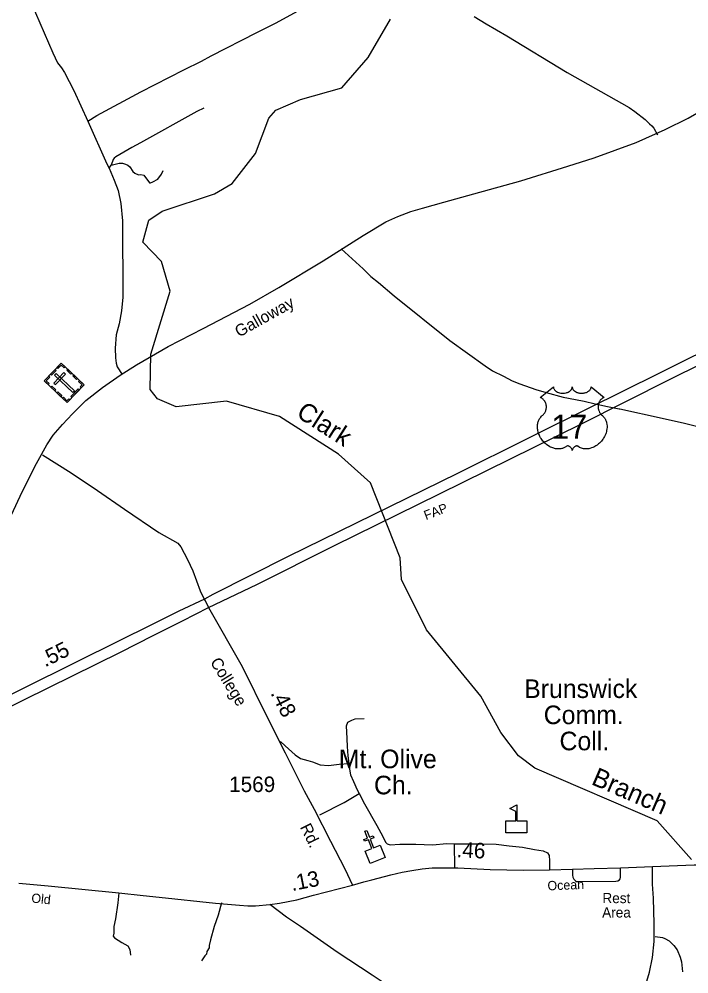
# Model space of a CAD drawing. Extents: x 2104537 to 2336408, y 34176 to 229611.
# Drawn here: x 2229888 to 2235297, y 104750 to 112459 of the extents above; entities that cross this region are included whole.
import ezdxf

# ---------------------------------------------------------------- set-up
doc = ezdxf.new("R2010")
doc.units = 0
for name, color, linetype in [('Exist Cultural Cemetery CELL', 7, 'Continuous'), ('Exist Cultural Church CELL', 7, 'Continuous'), ('Exist Cultural Church Label', 7, 'Continuous'), ('Exist Cultural Educational Facility College or University CELL', 7, 'Continuous'), ('Exist Cultural Educational Facility College or University Label', 7, 'Continuous'), ('Exist Hydrographic Creek Single Shore', 7, 'Continuous'), ('Exist Road Non-System Type 51', 7, 'Continuous'), ('Exist Road Primary Interstate Rest Area Label', 7, 'Continuous'), ('Exist Road Primary US Attributed', 7, 'Continuous'), ('Exist Road Primary US Divided Attributed', 7, 'Continuous'), ('Exist Road Primary US Label', 7, 'Continuous'), ('Exist Road Primary US Mileage Hundredths English Label', 7, 'Continuous'), ('Exist Road Primary US Shield CELL', 7, 'Continuous'), ('Exist Road Primary US Shield Number Label', 7, 'Continuous'), ('Exist Road Secondary Mileage Hundredths English Label', 7, 'Continuous'), ('Exist Road Secondary Type 51 Attributed', 7, 'Continuous'), ('Exist Road Secondary Type 51 Label', 7, 'Continuous'), ('Exist Road Secondary Type 51 Number Label', 7, 'Continuous'), ('Old_Level_32', 7, 'Continuous')]:
    doc.layers.add(name, color=color, linetype=linetype)

msp = doc.modelspace()

# ---------------------------------------------------------------- linework, layer by layer
at = {"layer": 'Exist Cultural Cemetery CELL'}
for points in [[(2230091.5, 109537.8), (2230229, 109681.8), (2230413.2, 109506), (2230275.8, 109362)], [(2230142.7, 109591.3), (2230178.5, 109628.8), (2230186.7, 109620.9), (2230150.9, 109583.5)], [(2230260.4, 109651.9), (2230252.6, 109643.7), (2230229.3, 109665.9), (2230201.3, 109636.6), (2230193.2, 109644.2), (2230229.1, 109681.8)], [(2230305.4, 109593.2), (2230274.1, 109623.1), (2230281.9, 109631.3), (2230313.3, 109601.4)], [(2230122.9, 109507.8), (2230130.7, 109516.1), (2230107.4, 109538.3), (2230135.4, 109567.6), (2230127.4, 109575.3), (2230091.5, 109537.8)], [(2230169, 109520.3), (2230182.5, 109507.4), (2230263.7, 109592.6), (2230250.2, 109605.5)], [(2230188, 109596.4), (2230175.1, 109582.9), (2230321.8, 109442.9), (2230334.7, 109456.4)], [(2230353.1, 109547.7), (2230321.7, 109577.6), (2230329.6, 109585.8), (2230360.9, 109555.9)], [(2230390.3, 109482), (2230382, 109490), (2230397.2, 109505.9), (2230368, 109533.8), (2230375.7, 109541.8), (2230413.2, 109506)], [(2230176.5, 109456.6), (2230145.2, 109486.5), (2230153, 109494.8), (2230184.4, 109464.9)], [(2230307.1, 109411.5), (2230365.7, 109472.8), (2230373.9, 109465), (2230315.4, 109403.6)], [(2230225.1, 109410.2), (2230193.8, 109440.1), (2230201.7, 109448.4), (2230233, 109418.5)], [(2230298.6, 109385.9), (2230290.2, 109393.9), (2230275.1, 109377.9), (2230245.8, 109405.8), (2230238.1, 109397.8), (2230275.7, 109362)]]:
    msp.add_lwpolyline(points, close=True, dxfattribs=at)
at = {"layer": 'Exist Cultural Church CELL'}
msp.add_lwpolyline([(2232683.4, 105740.4), (2232736.4, 105761.4), (2232708.5, 105832.2), (2232678.7, 105820.5), (2232672.9, 105835.4), (2232702.7, 105847.1), (2232680.6, 105903.1), (2232695.5, 105908.9), (2232717.6, 105853), (2232747.3, 105864.7), (2232753.2, 105849.8), (2232723.4, 105838.1), (2232751.3, 105767.2), (2232805, 105788.2), (2232844, 105689.2), (2232722.4, 105641.4)], close=True, dxfattribs=at)
at = {"layer": 'Exist Cultural Educational Facility College or University CELL'}
msp.add_lwpolyline([(2233817.8, 105888.8), (2233817.8, 105986.7), (2233898.8, 105986.7), (2233898.8, 106061.8), (2233851.8, 106086), (2233908.4, 106115.2), (2233908.4, 105986.7), (2233989.5, 105986.7), (2233989.5, 105888.8)], close=True, dxfattribs=at)
at = {"layer": 'Exist Hydrographic Creek Single Shore'}
msp.add_lwpolyline([(2235318.1, 105672.3), (2235040.2, 105986.1), (2234054.1, 106411.9), (2233920, 106509.6), (2233777.1, 106699.4), (2233616.1, 106991.2), (2233178.2, 107527.8), (2232975.2, 107935.2), (2232965.1, 108109.3), (2232727, 108714.2), (2232467, 108945.5), (2231990.1, 109250), (2231564, 109373), (2231156.1, 109328.5), (2231006, 109393.7), (2230947, 109467), (2230953.1, 109752.3), (2231107.1, 110261.1), (2231038, 110501.9), (2230887.1, 110659), (2230935.1, 110835.2), (2231042.9, 110908.6), (2231467, 111048), (2231608.1, 111130.6), (2231797.9, 111373), (2231904, 111659.6), (2231961, 111724.1), (2232160.1, 111808.8), (2232493.1, 111904), (2232708, 112149.2), (2232888, 112457.4)], dxfattribs=at)
at = {"layer": 'Exist Road Non-System Type 51'}
for p, q in [((2230616.3, 111253.9), (2230632.5, 111278.6)), ((2234553.8, 109349.1), (2234590.1, 109341.7)), ((2234590.1, 109341.7), (2234626.3, 109334.4)), ((2234626.3, 109334.4), (2234735, 109312.3)), ((2231350.4, 107842), (2231381, 107781.5)), ((2231381, 107781.5), (2231391.2, 107761.4)), ((2231998.6, 106627.2), (2232037.3, 106591.9)), ((2233402.3, 105800.3), (2233405, 105607.5))]:
    msp.add_line(p, q, dxfattribs=at)
for points in [[(2229825.9, 112900.7), (2229892.9, 112786.4), (2229948.6, 112658), (2229988.7, 112579), (2230020.7, 112508), (2230161.5, 112185.7), (2230199.7, 112104.8), (2230230.8, 112065.6), (2230255.8, 112028.3), (2230329.8, 111882.3), (2230443, 111634.8)], [(2230443, 111634.8), (2230517.3, 111681.5), (2230870.2, 111871.3), (2231217.4, 112048.9), (2231361.5, 112118.9), (2231438.3, 112161.1), (2231807.2, 112351.3), (2231965.3, 112427.6), (2232308, 112619.2)], [(2233564, 112479.7), (2233658.6, 112419.9), (2233826.3, 112322.9), (2234314.6, 112028.3), (2234814.3, 111746.1), (2234861.3, 111713.4), (2234943.5, 111648.4), (2234978, 111612.5), (2234998.5, 111597.1), (2235015.1, 111577.6), (2235044.5, 111525.1)], [(2231380, 111740.6), (2231324.7, 111713.7), (2230867.6, 111459), (2230798.5, 111423.1), (2230670.2, 111346.8), (2230655, 111335.1), (2230648.2, 111325.2), (2230632.5, 111278.6)], [(2230443, 111634.8), (2230596.1, 111289.5), (2230616.3, 111253.9)], [(2230616.3, 111253.9), (2230656.4, 111158.7), (2230688.4, 111073.9), (2230711, 110970.7), (2230722.8, 110828.9), (2230725.8, 110214.9), (2230716.6, 110104.5), (2230695.6, 109997.9), (2230672.1, 109909.2), (2230663, 109803), (2230666.3, 109724.7), (2230671.6, 109680.4), (2230679.1, 109651.5), (2230719.7, 109590.5)], [(2230632.5, 111278.6), (2230696.1, 111296.3), (2230722, 111295), (2230748.3, 111287.7), (2230765.7, 111278.8), (2230782.9, 111264.7), (2230805.9, 111227.2), (2230822.3, 111213.7), (2230852.6, 111200.5), (2230870.7, 111203.2), (2230896.4, 111199.9), (2230942, 111137.8), (2230950.4, 111137.2), (2230968.3, 111143.7), (2231009.6, 111166.9), (2231039.1, 111206.1), (2231052.9, 111236.8)], [(2232489.8, 110603.2), (2232667.7, 110442.5), (2232727.5, 110380.2), (2232790.7, 110331.8), (2232915.7, 110225.4), (2233367.8, 109863.7), (2233651.5, 109659.4), (2233710.9, 109619.1), (2233799.7, 109575.6), (2233870.7, 109537.4), (2233931.4, 109513.3), (2234060.8, 109468.8), (2234145.5, 109443.1), (2234282.4, 109406.9), (2234437.2, 109377.1), (2234450.5, 109373.8)], [(2234450.5, 109373.8), (2234539.9, 109351.9), (2234553.8, 109349.1)], [(2234735, 109312.3), (2234739.1, 109311.5), (2235081.2, 109236.9), (2235260.4, 109195.8), (2235463.9, 109145.3), (2235826.1, 109065.3), (2236176, 108999), (2236614.7, 108903.1), (2236652.4, 108910.2), (2236688.2, 108907.3)], [(2230076.8, 108941.4), (2230308.5, 108795), (2230522.4, 108652.9), (2230738.7, 108502.7), (2231017.8, 108314.3), (2231171.1, 108228.2), (2231195.2, 108197.3), (2231247.8, 108096.7), (2231290.4, 108003.9), (2231350.4, 107842)], [(2232673.9, 106810.2), (2232600.1, 106806.6), (2232571.9, 106796.1), (2232540.3, 106778.5), (2232529.7, 106750.3), (2232533.2, 106704.6), (2232536.7, 106587.6)], [(2232037.3, 106591.9), (2232118.2, 106518.1), (2232160.4, 106490), (2232220.2, 106472.4), (2232257.9, 106462.1)], [(2232536.7, 106587.6), (2232536.8, 106585), (2232543.8, 106511.1), (2232550.8, 106451.3), (2232551, 106449.8)], [(2232257.9, 106462.1), (2232257.9, 106462.1), (2232258.9, 106461.8), (2232318.7, 106437.2), (2232385.5, 106433.7), (2232473.4, 106444.2), (2232551, 106449.8)], [(2232551, 106449.8), (2232557.9, 106387.9), (2232564.9, 106356.3), (2232589.5, 106303.5), (2232617.7, 106236.6), (2232633.9, 106206.1)], [(2232317.7, 106033), (2232512.1, 106134.6), (2232633.9, 106206.1)], [(2232633.9, 106206.1), (2232677.4, 106124), (2232775.9, 105948.1), (2232825.2, 105860.2), (2232846.3, 105814.4), (2232860.3, 105800.3), (2232885, 105793.3), (2232962.3, 105796.8), (2233092.5, 105796.8), (2233226.1, 105793.3), (2233342.2, 105803.9), (2233402, 105800.3), (2233402.3, 105800.3)], [(2233402.3, 105800.3), (2233623.6, 105800.3), (2233739.7, 105796.8), (2233845.2, 105782.8), (2233954.2, 105772.2), (2234049.2, 105754.6), (2234119.5, 105744), (2234154.7, 105726.5), (2234168.8, 105705.3), (2234172.3, 105663.1), (2234172.3, 105590.9)], [(2234357.9, 105594.6), (2234358.2, 105548), (2234360.7, 105531.9), (2234367.8, 105515.2), (2234380.1, 105502.4), (2234389.6, 105497.2), (2234399.6, 105494.8), (2234705.8, 105497.5), (2234723.6, 105500.1), (2234735.4, 105508.3), (2234741.4, 105517.6), (2234744.8, 105528.7), (2234743.7, 105606.1)], [(2230692.8, 105405.6), (2230685.8, 105322.6), (2230667.3, 105194), (2230653.1, 105131.6), (2230652.5, 105079.5), (2230649.3, 105055.5), (2230659.6, 105041.7), (2230718.7, 105003.4), (2230765.3, 104976.7), (2230782.2, 104947.2), (2230786.7, 104901.5)], [(2231523.4, 105323.6), (2231494.7, 105224.8), (2231463.3, 105132), (2231434, 105025.2), (2231423.3, 104978.8), (2231422, 104960.8), (2231404.8, 104930.4), (2231401.2, 104910.2), (2231387.7, 104895.9), (2231362.1, 104854.6)], [(2235024.4, 105053), (2235084.2, 105043.8), (2235102.1, 105036.9), (2235137.7, 105016.2), (2235176, 104980.5), (2235200.9, 104945), (2235226.5, 104885.7), (2235236.4, 104848.3), (2235244.9, 104767.6)]]:
    msp.add_lwpolyline(points, dxfattribs=at)
at = {"layer": 'Exist Road Primary US Attributed'}
for points in [[(2235002.1, 105616.4), (2235339.3, 105629.8), (2235566.7, 105631.3), (2235782.3, 105638.5), (2235976.3, 105647.2), (2236120.8, 105659.3), (2236278.7, 105672.6), (2236378.4, 105687.7), (2236431.9, 105697.5), (2236486.5, 105716.2), (2236554.1, 105743.5), (2236629.4, 105784.1), (2236967.4, 105999.3), (2237082.4, 106082.3), (2237209.6, 106167.6), (2237322.9, 106236.6), (2237469.9, 106335.9), (2237730.2, 106498.5), (2237962.7, 106658.6), (2238050.1, 106723.5), (2238143.8, 106780), (2238372.3, 106900.4)], [(2232581.9, 105465.8), (2232673.4, 105494.5), (2232737.3, 105509.1), (2232787, 105523.6), (2232888.9, 105548.6), (2232981, 105571), (2233058.4, 105586.1), (2233144.2, 105599), (2233224.2, 105605.7), (2233405, 105607.5), (2233430, 105607.7), (2233692.1, 105594.2), (2233960.2, 105586.7), (2234172.3, 105590.9), (2234357.9, 105594.6), (2234533.3, 105601.2), (2234743.7, 105606.1), (2235002.1, 105616.4)], [(2229886.3, 105482), (2230122.5, 105462.3), (2230692.8, 105405.6), (2230889, 105383.5), (2231019.1, 105369.6), (2231474.7, 105320.8), (2231667.4, 105305), (2231735.5, 105299.5), (2231797.5, 105300.1), (2231913.3, 105309.3)], [(2231913.3, 105309.3), (2231991.3, 105320), (2232131, 105347.3), (2232264.5, 105384.7), (2232581.9, 105465.8)]]:
    msp.add_lwpolyline(points, dxfattribs=at)
at = {"layer": 'Exist Road Primary US Divided Attributed'}
for points in [[(2238402.7, 111876.3), (2237840.7, 111433.4), (2237185.3, 110915.8), (2236901.3, 110690), (2236598.9, 110452.7), (2236456.6, 110353.5), (2236288.5, 110244.2), (2236154.8, 110160.8), (2235956.5, 110050.1), (2235563.5, 109850.2), (2234690.3, 109416), (2234553.8, 109349.1), (2233427.7, 108789), (2232062, 108121), (2231451.7, 107813.5), (2231385.7, 107776.7)], [(2231418.8, 107707), (2231809.3, 107893.2), (2232436, 108208.1), (2233284, 108626.6), (2234429.5, 109191.7), (2235146.7, 109551.2), (2235908.5, 109927.9), (2236204.4, 110091.8), (2236404.9, 110216.9), (2236521.3, 110294.6), (2236652.1, 110385.2), (2236898.5, 110579.3), (2237207.5, 110819.4), (2237731.5, 111235), (2238283.4, 111673.5)], [(2231385.7, 107776.7), (2231178.9, 107679), (2230931.7, 107555.3), (2230717.6, 107448.9), (2229932.8, 107059.2), (2229294.7, 106742.9), (2228798.5, 106495.5)], [(2228833, 106423.6), (2229366.5, 106682.5), (2229931.4, 106964.3), (2230706.1, 107348.2), (2230970.5, 107482), (2231209.1, 107599.9), (2231418.8, 107707)]]:
    msp.add_lwpolyline(points, dxfattribs=at)
at = {"layer": 'Exist Road Primary US Shield CELL'}
msp.add_lwpolyline([(2234203.1, 109489), (2234203.3, 109484.6), (2234204.4, 109479.4), (2234205.2, 109476.7), (2234207.7, 109471.6), (2234211.7, 109465.5), (2234217.3, 109459.5), (2234223.6, 109454.3), (2234227.9, 109451.5), (2234235.2, 109447.6), (2234243.4, 109444.2), (2234252.5, 109441.5), (2234261.9, 109439.7), (2234272.1, 109438.5), (2234282.2, 109438.3), (2234293.1, 109439.2), (2234305.2, 109441.5), (2234310.8, 109442.9), (2234317, 109445.1), (2234322.8, 109447.4), (2234329.1, 109450.8), (2234334.2, 109454.1), (2234338.2, 109457), (2234343.8, 109462.4), (2234348.3, 109468), (2234350.2, 109471.1), (2234351.8, 109474.1), (2234354.1, 109480.5), (2234354.7, 109483.4), (2234355.1, 109489.2), (2234355.5, 109484.3), (2234356, 109481.2), (2234356.8, 109478.2), (2234358.1, 109475), (2234360.3, 109470.5), (2234362.9, 109466.7), (2234367.6, 109461.1), (2234370.5, 109458.4), (2234373.2, 109456.2), (2234380.5, 109451.2), (2234388.9, 109446.9), (2234393, 109445.1), (2234397.3, 109443.6), (2234402.7, 109442), (2234408.3, 109440.7), (2234413.8, 109439.7), (2234419.5, 109438.9), (2234425.2, 109438.5), (2234429.9, 109438.3), (2234435.7, 109438.4), (2234441.1, 109438.7), (2234446.5, 109439.3), (2234452.5, 109440.3), (2234457.4, 109441.4), (2234463.8, 109443.1), (2234469.6, 109445.2), (2234474.6, 109447.4), (2234481.2, 109450.8), (2234486.6, 109454.2), (2234490.5, 109457.3), (2234495.1, 109461.6), (2234499.5, 109466.7), (2234502.1, 109470.4), (2234503.9, 109474.2), (2234505.6, 109478.2), (2234506.6, 109482.5), (2234507.1, 109486.2), (2234507.2, 109489.4), (2234613.5, 109404.7), (2234611, 109403.7), (2234605.2, 109400.9), (2234600.6, 109398.2), (2234593.3, 109393.1), (2234590.2, 109390.2), (2234587.1, 109387.3), (2234584.2, 109384.1), (2234581.6, 109381.2), (2234578.5, 109376.9), (2234575.8, 109372.6), (2234573.1, 109367.9), (2234571.1, 109363.9), (2234567.8, 109355.3), (2234566.3, 109349.9), (2234565.3, 109345.3), (2234564, 109335.8), (2234563.7, 109331.3), (2234563.7, 109326.9), (2234564, 109322.2), (2234564.4, 109317.6), (2234565.2, 109312.9), (2234566, 109308.8), (2234567.3, 109303.7), (2234569.2, 109297.8), (2234571.5, 109292.1), (2234576.3, 109282.8), (2234582.6, 109273.4), (2234587, 109268.2), (2234591.4, 109263.6), (2234598, 109258.1), (2234601.5, 109255), (2234605.6, 109250.9), (2234612.3, 109243.2), (2234615, 109239.5), (2234617.7, 109235.4), (2234620.2, 109231.2), (2234622.7, 109226.7), (2234624.7, 109222.7), (2234628.5, 109213.6), (2234631.2, 109204.8), (2234632.5, 109200.1), (2234634.4, 109189.7), (2234635.2, 109184.6), (2234636, 109174.4), (2234636, 109162.1), (2234635.1, 109150.4), (2234632.9, 109136.8), (2234631.1, 109128.6), (2234628.3, 109119.1), (2234625.6, 109110.9), (2234620.7, 109098.8), (2234616.4, 109090), (2234610.8, 109079.7), (2234607, 109073.5), (2234602.6, 109066.8), (2234597, 109059.2), (2234590.4, 109051), (2234582.6, 109042.4), (2234576.3, 109036), (2234568, 109028.6), (2234562.9, 109024.5), (2234555.8, 109019.1), (2234546, 109012.6), (2234536.3, 109007), (2234528.1, 109002.8), (2234520.8, 108999.6), (2234511.4, 108996), (2234495.7, 108991.7), (2234490, 108990.5), (2234483.2, 108989.5), (2234476.9, 108988.9), (2234470.7, 108988.5), (2234462.5, 108988.5), (2234454.2, 108989.1), (2234446.5, 108990.3), (2234438.4, 108992), (2234429.9, 108994.5), (2234422.2, 108997.5), (2234414.4, 109001.3), (2234401.3, 109009.6), (2234397.5, 109011.6), (2234395.3, 109012.2), (2234390.2, 109012.4), (2234385.5, 109011.4), (2234380.6, 109009.5), (2234377.6, 109007.9), (2234373.7, 109005.3), (2234370.7, 109002.9), (2234367.1, 108999.5), (2234364.5, 108996.6), (2234362.6, 108994.3), (2234358.9, 108988.5), (2234357.6, 108985.7), (2234356.2, 108982.2), (2234355, 108976.9), (2234353.3, 108983.5), (2234351.4, 108987.9), (2234349.1, 108991.7), (2234346.8, 108995), (2234343.1, 108999.3), (2234339.8, 109002.5), (2234335.7, 109005.8), (2234331.5, 109008.3), (2234328, 109010.1), (2234324.9, 109011.3), (2234321.1, 109012.2), (2234317.9, 109012.5), (2234315.4, 109012.4), (2234311.8, 109011.6), (2234307, 109008.2), (2234302.5, 109005), (2234297.5, 109001.9), (2234291.6, 108998.8), (2234287.3, 108996.8), (2234282.1, 108994.8), (2234276.1, 108992.8), (2234269.6, 108991.1), (2234262.9, 108989.8), (2234257, 108988.8), (2234250.6, 108988.3), (2234244.9, 108988.1), (2234239, 108988.1), (2234233.4, 108988.6), (2234226.9, 108989.1), (2234218.9, 108990.3), (2234212.2, 108991.8), (2234205.2, 108993.7), (2234198, 108996), (2234190.2, 108998.9), (2234180.6, 109003.1), (2234173.9, 109006.6), (2234163.3, 109012.7), (2234150.8, 109021.3), (2234141.4, 109028.9), (2234134.6, 109035.1), (2234124.5, 109045.4), (2234118.5, 109052.1), (2234109.2, 109064.2), (2234103.3, 109072.9), (2234099.4, 109079.3), (2234093.7, 109089.6), (2234090.6, 109096.1), (2234086.6, 109105.5), (2234083.4, 109114.1), (2234080.8, 109122.3), (2234079.4, 109127.5), (2234077.4, 109136.6), (2234076.2, 109143.1), (2234075, 109151.9), (2234074.3, 109161.3), (2234074.2, 109169.9), (2234074.4, 109177), (2234075.2, 109185.4), (2234076.6, 109194.2), (2234078.3, 109201.8), (2234079.9, 109207.3), (2234082.1, 109214), (2234085.1, 109221.3), (2234088.6, 109228.3), (2234092, 109234.2), (2234096.2, 109240.5), (2234100.3, 109245.8), (2234105.8, 109251.7), (2234111.4, 109257.1), (2234116.6, 109261.3), (2234122.7, 109267.3), (2234125.9, 109271), (2234129.8, 109276.1), (2234132.9, 109280.8), (2234135.3, 109285), (2234138.6, 109291.2), (2234140.5, 109295.8), (2234143, 109303), (2234144.2, 109308), (2234145.4, 109314.5), (2234146.3, 109320.6), (2234146.6, 109328.2), (2234146.4, 109334.5), (2234145.6, 109341.8), (2234144.2, 109348.8), (2234142.5, 109355), (2234139.9, 109362), (2234137.5, 109367.2), (2234133.4, 109374.2), (2234128.9, 109380.6), (2234124.2, 109385.9), (2234119.5, 109390.6), (2234115, 109394.1), (2234110.7, 109397.2), (2234105.3, 109400.5), (2234100.1, 109403), (2234096.8, 109404.4)], close=True, dxfattribs=at)
at = {"layer": 'Exist Road Secondary Type 51 Attributed'}
for points in [[(2229634.1, 108044.7), (2229912.8, 108641.9), (2230028.5, 108870.7), (2230112.7, 109020.7), (2230162.6, 109099.6), (2230238.9, 109186.4), (2230320.4, 109270.6), (2230428.2, 109378.4), (2230562.3, 109483.7), (2230704.3, 109583.6), (2230835.7, 109667.8), (2231093.4, 109815.1), (2231374.8, 109959.8), (2231750.8, 110157.1), (2231984.8, 110291.3), (2232342.4, 110507), (2232665.8, 110712.1), (2232849.9, 110822.6), (2232947.2, 110864.7), (2233052.3, 110904.2), (2233147, 110933.1), (2233317.9, 110980.5), (2233559.8, 111048.9), (2233941.1, 111154.1), (2234319.7, 111272.5), (2234532.7, 111338.2), (2234871.9, 111461.9), (2235105.9, 111567.1), (2235290, 111659.2), (2235410.9, 111730.2)], [(2231385.7, 107776.7), (2231418.8, 107707)], [(2231418.8, 107707), (2231689.7, 107232.7), (2231892.6, 106823.4), (2232037, 106534.4), (2232190.1, 106228.1), (2232272, 106079.3), (2232403.5, 105820.5), (2232517.8, 105598.3), (2232581.9, 105465.8)], [(2234462.7, 103579.5), (2234594.4, 103860.4), (2234711.1, 104107.8), (2234806.5, 104299.8), (2234877.7, 104450.2), (2234933.1, 104610.5), (2234978.6, 104764.9), (2235002.3, 104881.6), (2235016.2, 105012.3), (2235016.2, 105154.8), (2235010.2, 105360.6), (2235004.3, 105473.4), (2235002.1, 105616.4)], [(2234462.7, 103579.5), (2234388.6, 103630.8), (2234273.9, 103702), (2234149.3, 103781.2), (2233921.8, 103935.6), (2233706.1, 104068.2), (2233559.7, 104167.2), (2233338.2, 104331.4), (2233152.2, 104462.1), (2232974.1, 104582.8), (2232740.7, 104739.1), (2232457.8, 104925.2), (2232161.9, 105132.3), (2232048.7, 105208.2), (2231913.3, 105309.3)]]:
    msp.add_lwpolyline(points, dxfattribs=at)

# ---------------------------------------------------------------- texts
at = {"layer": 'Exist Cultural Church Label'}
for s, p in [('Mt. Olive', (2232469.8, 106410.9)), ('Ch.', (2232754.2, 106199.8))]:
    msp.add_text(s, height=150, dxfattribs=at).set_placement(p)
at = {"layer": 'Exist Cultural Educational Facility College or University Label'}
for s, p in [('Brunswick', (2233966.6, 106977.7)), ('Comm.', (2234124.7, 106766.6)), ('Coll.', (2234252, 106555.5))]:
    msp.add_text(s, height=150, dxfattribs=at).set_placement(p)
at = {"layer": 'Exist Road Primary Interstate Rest Area Label'}
for s, p in [('Rest ', (2234598.6, 105321.3)), ('Area', (2234596.6, 105205.3))]:
    msp.add_text(s, height=82.02, dxfattribs=at).set_placement(p)
at = {"layer": 'Exist Road Primary US Label'}
for s, rotation, p in [('FAP', 20.70149, (2233173.9, 108413.5)), ('Ocean', 2.27174, (2234156.5, 105424.2)), ('Old', 354.33056, (2229984.7, 105326.6))]:
    msp.add_text(s, height=75, rotation=rotation, dxfattribs=at).set_placement(p)
at = {"layer": 'Exist Road Primary US Mileage Hundredths English Label'}
for s, rotation, p in [('.55', 26.36237, (2230098.9, 107224.1)), ('.46', 357.0595, (2233418.6, 105692.8)), ('.13', 11.14489, (2232093, 105418.5))]:
    msp.add_text(s, height=125, rotation=rotation, dxfattribs=at).set_placement(p)
at = {"layer": 'Exist Road Primary US Shield Number Label'}
msp.add_text('17', height=195, dxfattribs=at).set_placement((2234185.9, 109070.3))
at = {"layer": 'Exist Road Secondary Mileage Hundredths English Label'}
msp.add_text('.48', height=125, rotation=296.55473, dxfattribs=at).set_placement((2231916.7, 107016.8))
at = {"layer": 'Exist Road Secondary Type 51 Label'}
for s, rotation, p in [('Galloway', 29.07915, (2231663.7, 109887.1)), ('College', 301.45905, (2231428, 107268.3)), ('Rd.', 296.03535, (2232154.6, 105936.3))]:
    msp.add_text(s, height=95, rotation=rotation, dxfattribs=at).set_placement(p)
at = {"layer": 'Exist Road Secondary Type 51 Number Label'}
msp.add_text('1569', height=125, dxfattribs=at).set_placement((2231584.5, 106218.3))
at = {"layer": 'Old_Level_32'}
for s, rotation, p in [('Clark', 327.44441, (2232118.1, 109253.9)), ('Branch', 336.64465, (2234501.2, 106283.4))]:
    msp.add_text(s, height=150, rotation=rotation, dxfattribs=at).set_placement(p)

doc.saveas('drawing.dxf')
